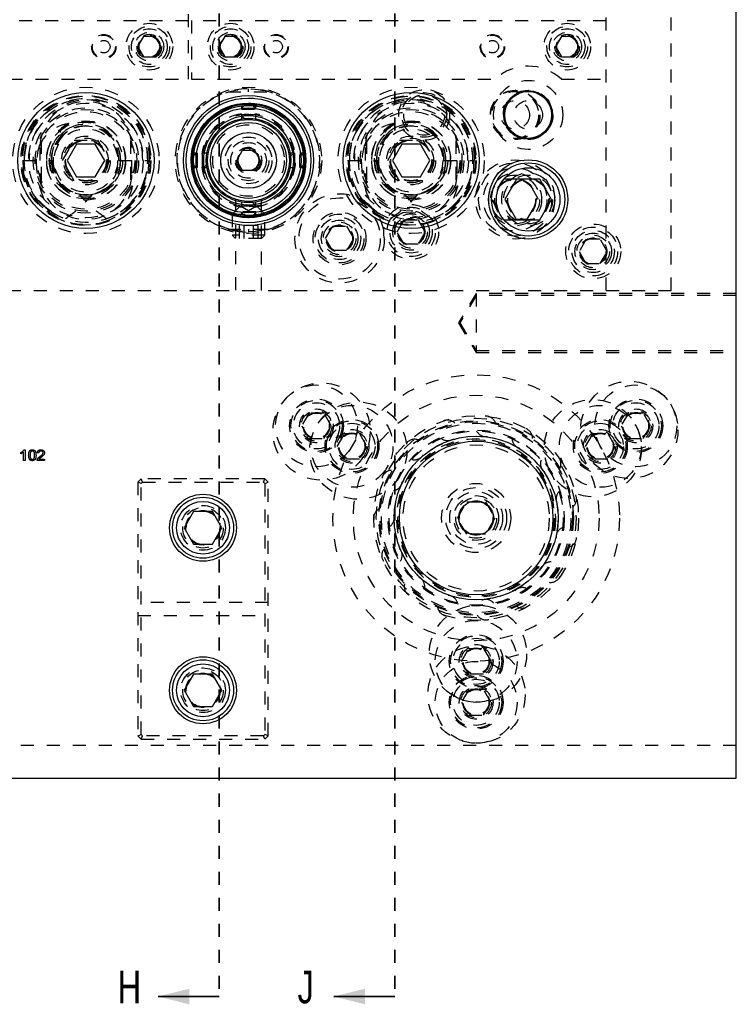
# Model space of a CAD drawing. Header units: inches. Extents: x 1880 to 2363, y -453 to -54.
# Tile 502 of 656: x 1904.67 to 1910.18, y -129.7 to -122.13. Entities that reach past the tile are written whole.
import ezdxf

# ---------------------------------------------------------------- set-up
doc = ezdxf.new("R2010")
doc.units = ezdxf.units.IN
doc.header["$LTSCALE"] = 0.5
doc.header["$MEASUREMENT"] = 0
doc.linetypes.add('HIDDEN', pattern=[0.225, 0.15, -0.075])
doc.linetypes.add('PHANTOM', pattern=[0.25, 0.125, -0.025, 0.025, -0.025, 0.025, -0.025])
doc.layers.add('SID-M-H', color=4, linetype='HIDDEN')
doc.layers.add('SID-M-S', color=105, linetype='Continuous')
doc.styles.add('SLDTEXTSTYLE0', font='TXT', dxfattribs={"width": 0.595745})

msp = doc.modelspace()

# ---------------------------------------------------------------- linework, layer by layer
at = {"color": 7, "linetype": 'PHANTOM', "lineweight": 35}
for p, q in [((1906.20267, -112.27932), (1906.20267, -129.63932)), ((1907.55267, -112.27932), (1907.55267, -129.63932))]:
    msp.add_line(p, q, dxfattribs=at)
at = {"color": 7, "linetype": 'Continuous', "lineweight": 35}
for p, q in [((1906.20267, -129.63932), (1905.73267, -129.63932)), ((1907.55267, -129.63932), (1907.08267, -129.63932))]:
    msp.add_line(p, q, dxfattribs=at)
for points in [[(1905.73267, -129.63932), (1905.97267, -129.69932), (1905.97267, -129.57932)], [(1907.08267, -129.63932), (1907.32267, -129.69932), (1907.32267, -129.57932)]]:
    msp.add_solid(points, dxfattribs=at)
at = {"layer": 'SID-M-H'}
for p, q in [((1909.17767, -124.20932), (1909.17767, -117.70932)), ((1909.67767, -124.20932), (1909.67767, -117.70932)), ((1905.96517, -122.58432), (1905.96517, -119.33432)), ((1905.99017, -119.33432), (1905.99017, -122.58432)), ((1905.96517, -122.13442), (1902.39017, -122.13442)), ((1909.17767, -122.13442), (1905.99017, -122.13442)), ((1905.62006, -122.25619), (1905.57496, -122.33432)), ((1905.71027, -122.25619), (1905.62006, -122.25619)), ((1905.75538, -122.33432), (1905.71027, -122.25619)), ((1906.24506, -122.25619), (1906.19996, -122.33432)), ((1906.33527, -122.25619), (1906.24506, -122.25619)), ((1906.38038, -122.33432), (1906.33527, -122.25619)), ((1908.83256, -122.25619), (1908.78746, -122.33432)), ((1908.92277, -122.25619), (1908.83256, -122.25619)), ((1908.96788, -122.33432), (1908.92277, -122.25619)), ((1905.57496, -122.33432), (1905.62006, -122.41244)), ((1905.71027, -122.41244), (1905.75538, -122.33432)), ((1906.19996, -122.33432), (1906.24506, -122.41244)), ((1906.33527, -122.41244), (1906.38038, -122.33432)), ((1908.78746, -122.33432), (1908.83256, -122.41244)), ((1908.92277, -122.41244), (1908.96788, -122.33432)), ((1905.62006, -122.41244), (1905.71027, -122.41244)), ((1906.24506, -122.41244), (1906.33527, -122.41244)), ((1908.83256, -122.41244), (1908.92277, -122.41244)), ((1902.39017, -122.58432), (1905.96517, -122.58432)), ((1905.99017, -122.58432), (1908.32272, -122.58432)), ((1908.83262, -122.58432), (1909.17767, -122.58432)), ((1906.42767, -122.68176), (1906.42767, -122.65813)), ((1906.26804, -122.68176), (1906.5873, -122.68176)), ((1906.3813, -122.79873), (1906.37254, -122.81412)), ((1906.37255, -122.78969), (1906.37255, -122.8141)), ((1906.37255, -122.8141), (1906.48278, -122.8141)), ((1906.39297, -122.78751), (1906.3813, -122.79873)), ((1906.474, -122.79869), (1906.46236, -122.78751)), ((1906.48277, -122.81407), (1906.474, -122.79869)), ((1906.48278, -122.8141), (1906.48278, -122.78969)), ((1906.37255, -122.8565), (1906.37255, -122.88948)), ((1906.48278, -122.88948), (1906.48278, -122.8565)), ((1904.82417, -123.10932), (1904.82417, -123.30932)), ((1904.83392, -123.05945), (1904.83392, -123.35919)), ((1904.99753, -123.20932), (1905.0876, -123.05332)), ((1905.0876, -123.05332), (1905.26773, -123.05332)), ((1905.26773, -123.05332), (1905.3578, -123.20932)), ((1905.52142, -123.05945), (1905.52142, -123.35919)), ((1905.53117, -123.30932), (1905.53117, -123.10932)), ((1907.32417, -123.10932), (1907.32417, -123.30932)), ((1907.33392, -123.05945), (1907.33392, -123.35919)), ((1907.49753, -123.20932), (1907.5876, -123.05332)), ((1907.5876, -123.05332), (1907.76773, -123.05332)), ((1907.76773, -123.05332), (1907.8578, -123.20932)), ((1908.02142, -123.05945), (1908.02142, -123.35919)), ((1908.03117, -123.30932), (1908.03117, -123.10932)), ((1906.01704, -123.16298), (1906.00586, -123.17462)), ((1906.03245, -123.1542), (1906.00804, -123.1542)), ((1906.03241, -123.15421), (1906.01704, -123.16298)), ((1906.10783, -123.1542), (1906.07485, -123.1542)), ((1906.33746, -123.20932), (1906.38256, -123.13119)), ((1906.38256, -123.13119), (1906.47277, -123.13119)), ((1906.47277, -123.13119), (1906.51788, -123.20932)), ((1906.78048, -123.1542), (1906.7475, -123.1542)), ((1906.83826, -123.16295), (1906.82287, -123.15419)), ((1906.84729, -123.1542), (1906.82288, -123.1542)), ((1906.84947, -123.17462), (1906.83826, -123.16295)), ((1904.68963, -123.20932), (1904.9257, -123.20932)), ((1904.70124, -123.31777), (1904.69506, -123.20932)), ((1904.70298, -123.22652), (1904.70267, -123.20932)), ((1904.70925, -123.28811), (1904.70298, -123.22652)), ((1904.92028, -123.20932), (1904.92751, -123.29676)), ((1905.0876, -123.36532), (1904.99753, -123.20932)), ((1905.3578, -123.20932), (1905.26773, -123.36532)), ((1905.42963, -123.20932), (1905.6657, -123.20932)), ((1905.66028, -123.20932), (1905.65409, -123.31777)), ((1906.00586, -123.24401), (1906.01708, -123.25569)), ((1906.00804, -123.26443), (1906.03245, -123.26443)), ((1906.01708, -123.25569), (1906.03246, -123.26444)), ((1906.07485, -123.26443), (1906.10783, -123.26443)), ((1906.38256, -123.28744), (1906.33746, -123.20932)), ((1906.51788, -123.20932), (1906.47277, -123.28744)), ((1906.7475, -123.26443), (1906.78048, -123.26443)), ((1906.82288, -123.26443), (1906.84729, -123.26443)), ((1906.8229, -123.26443), (1906.83828, -123.25566)), ((1906.83828, -123.25566), (1906.84947, -123.24401)), ((1907.18963, -123.20932), (1907.4257, -123.20932)), ((1907.20124, -123.31777), (1907.19506, -123.20932)), ((1907.20298, -123.22652), (1907.20267, -123.20932)), ((1907.20925, -123.28811), (1907.20298, -123.22652)), ((1907.42028, -123.20932), (1907.42751, -123.29676)), ((1907.5876, -123.36532), (1907.49753, -123.20932)), ((1907.8578, -123.20932), (1907.76773, -123.36532)), ((1907.92963, -123.20932), (1908.1657, -123.20932)), ((1908.16028, -123.20932), (1908.15409, -123.31777)), ((1906.47277, -123.28744), (1906.38256, -123.28744)), ((1908.3876, -123.35332), (1908.29753, -123.50932)), ((1908.4876, -123.35332), (1908.3876, -123.35332)), ((1908.6578, -123.50932), (1908.56773, -123.35332)), ((1905.26773, -123.36532), (1905.0876, -123.36532)), ((1907.76773, -123.36532), (1907.5876, -123.36532)), ((1904.91267, -123.60352), (1904.8826, -123.58155)), ((1906.36517, -123.55932), (1906.30267, -123.62182)), ((1906.32717, -123.50819), (1906.32717, -124.20932)), ((1906.36517, -123.55932), (1906.49017, -123.55932)), ((1906.36517, -123.55932), (1906.42767, -123.5954)), ((1906.37255, -123.52915), (1906.37255, -123.56213)), ((1906.42767, -123.5954), (1906.49017, -123.55932)), ((1906.48278, -123.56213), (1906.48278, -123.52915)), ((1906.55267, -123.62182), (1906.49017, -123.55932)), ((1906.52817, -124.20932), (1906.52817, -123.5081)), ((1907.41267, -123.60352), (1907.3826, -123.58155)), ((1908.29753, -123.50932), (1908.3876, -123.66532)), ((1908.56773, -123.66532), (1908.6578, -123.50932)), ((1906.30267, -123.62182), (1906.55267, -123.62182)), ((1906.30267, -123.62182), (1906.30267, -123.78482)), ((1906.48278, -123.60453), (1906.37255, -123.60453)), ((1906.37255, -123.60453), (1906.37255, -123.62894)), ((1906.48278, -123.62894), (1906.48278, -123.60453)), ((1906.55267, -123.78482), (1906.55267, -123.62182)), ((1906.49983, -123.71089), (1906.3555, -123.71089)), ((1906.3555, -123.71089), (1906.3555, -123.80932)), ((1906.39158, -123.71089), (1906.39158, -123.80932)), ((1906.46375, -123.71089), (1906.46375, -123.80932)), ((1906.49983, -123.71089), (1906.49983, -123.80932)), ((1907.01941, -123.80932), (1907.07354, -123.71557)), ((1907.07354, -123.71557), (1907.18179, -123.71557)), ((1907.18179, -123.71557), (1907.23592, -123.80932)), ((1907.56941, -123.75932), (1907.62354, -123.66557)), ((1907.62354, -123.66557), (1907.73179, -123.66557)), ((1907.73179, -123.66557), (1907.78592, -123.75932)), ((1908.3876, -123.66532), (1908.4876, -123.66532)), ((1906.26804, -123.73687), (1906.5873, -123.73687)), ((1906.26804, -123.73687), (1906.38825, -123.75466)), ((1906.26804, -123.73687), (1906.31742, -123.74936)), ((1906.35817, -123.75213), (1906.28221, -123.73687)), ((1906.55267, -123.78482), (1906.30267, -123.78482)), ((1906.30267, -123.78482), (1906.32717, -123.80932)), ((1906.31742, -123.74936), (1906.3534, -123.75547)), ((1906.3534, -123.75547), (1906.3534, -123.7515)), ((1906.3534, -123.75547), (1906.40998, -123.76021)), ((1906.42767, -123.73687), (1906.42767, -123.7605)), ((1906.52817, -123.80932), (1906.55267, -123.78482)), ((1906.55471, -123.7417), (1906.5873, -123.73687)), ((1907.62354, -123.85307), (1907.56941, -123.75932)), ((1907.78592, -123.75932), (1907.73179, -123.85307)), ((1906.52817, -123.80932), (1906.32717, -123.80932)), ((1907.07354, -123.90307), (1907.01941, -123.80932)), ((1907.23592, -123.80932), (1907.18179, -123.90307)), ((1907.73179, -123.85307), (1907.62354, -123.85307)), ((1909.02354, -123.81557), (1908.96941, -123.90932)), ((1909.13179, -123.81557), (1909.02354, -123.81557)), ((1909.18592, -123.90932), (1909.13179, -123.81557)), ((1907.18179, -123.90307), (1907.07354, -123.90307)), ((1908.96941, -123.90932), (1909.02354, -124.00307)), ((1909.13179, -124.00307), (1909.18592, -123.90932)), ((1909.02354, -124.00307), (1909.13179, -124.00307)), ((1898.17767, -124.20932), (1909.67767, -124.20932)), ((1908.17767, -124.23277), (1908.04154, -124.45932)), ((1908.17767, -124.24837), (1908.05091, -124.45932)), ((1908.17767, -124.23277), (1908.17767, -124.68587)), ((1910.17767, -124.23277), (1908.17767, -124.23277)), ((1910.17767, -124.24837), (1908.17767, -124.24837)), ((1908.04154, -124.45932), (1908.17767, -124.68587)), ((1908.05091, -124.45932), (1908.17767, -124.67027)), ((1908.17767, -124.67027), (1910.17767, -124.67027)), ((1908.17767, -124.68587), (1910.17767, -124.68587)), ((1906.8934, -125.15223), (1906.83658, -125.25065)), ((1907.00705, -125.15223), (1906.8934, -125.15223)), ((1907.06388, -125.25065), (1907.00705, -125.15223)), ((1909.34828, -125.15223), (1909.29145, -125.25065)), ((1909.46193, -125.15223), (1909.34828, -125.15223)), ((1909.51876, -125.25065), (1909.46193, -125.15223)), ((1906.83658, -125.25065), (1906.8934, -125.34908)), ((1907.00705, -125.34908), (1907.06388, -125.25065)), ((1907.10934, -125.40813), (1907.16617, -125.30971)), ((1907.16617, -125.30971), (1907.27982, -125.30971)), ((1907.27982, -125.30971), (1907.33664, -125.40813)), ((1909.01869, -125.40813), (1909.07551, -125.30971)), ((1909.07551, -125.30971), (1909.18917, -125.30971)), ((1909.18917, -125.30971), (1909.24599, -125.40813)), ((1909.29145, -125.25065), (1909.34828, -125.34908)), ((1909.46193, -125.34908), (1909.51876, -125.25065)), ((1906.8934, -125.34908), (1907.00705, -125.34908)), ((1909.34828, -125.34908), (1909.46193, -125.34908)), ((1904.67748, -125.46494), (1904.67748, -125.45509)), ((1904.69885, -125.51759), (1904.69885, -125.45265)), ((1904.70265, -125.43425), (1904.70953, -125.43425)), ((1904.70953, -125.43425), (1904.70953, -125.51759)), ((1904.81423, -125.45883), (1904.80355, -125.45776)), ((1907.16617, -125.50656), (1907.10934, -125.40813)), ((1907.33664, -125.40813), (1907.27982, -125.50656)), ((1909.07551, -125.50656), (1909.01869, -125.40813)), ((1909.24599, -125.40813), (1909.18917, -125.50656)), ((1904.70953, -125.51759), (1904.69885, -125.51759)), ((1904.86017, -125.51759), (1904.80248, -125.51759)), ((1904.81638, -125.5069), (1904.86017, -125.5069)), ((1904.86017, -125.5069), (1904.86017, -125.51759)), ((1907.27982, -125.50656), (1907.16617, -125.50656)), ((1909.18917, -125.50656), (1909.07551, -125.50656)), ((1905.60267, -125.65932), (1905.57767, -125.68432)), ((1905.57767, -125.68432), (1905.57767, -127.63432)), ((1905.60267, -125.69467), (1905.57767, -125.68432)), ((1906.55267, -125.65932), (1905.60267, -125.65932)), ((1905.61302, -125.68432), (1905.60267, -125.65932)), ((1905.60267, -125.69467), (1905.61302, -125.68432)), ((1905.60267, -127.62396), (1905.60267, -125.69467)), ((1905.61302, -125.68432), (1906.54231, -125.68432)), ((1906.54231, -125.68432), (1906.55267, -125.65932)), ((1906.54231, -125.68432), (1906.55267, -125.69467)), ((1906.57767, -125.68432), (1906.55267, -125.65932)), ((1906.55267, -125.69467), (1906.57767, -125.68432)), ((1906.55267, -125.69467), (1906.55267, -127.62396)), ((1906.57767, -127.63432), (1906.57767, -125.68432)), ((1908.03333, -125.95932), (1908.1055, -125.83432)), ((1908.1055, -125.83432), (1908.24983, -125.83432)), ((1908.24983, -125.83432), (1908.322, -125.95932)), ((1908.1055, -126.08432), (1908.03333, -125.95932)), ((1908.322, -125.95932), (1908.24983, -126.08432)), ((1908.24983, -126.08432), (1908.1055, -126.08432)), ((1906.57767, -126.60932), (1905.57767, -126.60932)), ((1905.57767, -126.70932), (1906.57767, -126.70932)), ((1908.06401, -127.06168), (1908.12084, -126.96325)), ((1908.12084, -126.96325), (1908.23449, -126.96325)), ((1908.23449, -126.96325), (1908.29132, -127.06168)), ((1908.12084, -127.1601), (1908.06401, -127.06168)), ((1908.29132, -127.06168), (1908.23449, -127.1601)), ((1908.23449, -127.1601), (1908.12084, -127.1601)), ((1908.12084, -127.27821), (1908.06401, -127.37664)), ((1908.23449, -127.27821), (1908.12084, -127.27821)), ((1908.29132, -127.37664), (1908.23449, -127.27821)), ((1908.06401, -127.37664), (1908.12084, -127.47506)), ((1908.23449, -127.47506), (1908.29132, -127.37664)), ((1908.12084, -127.47506), (1908.23449, -127.47506)), ((1905.57767, -127.63432), (1905.60267, -127.62396)), ((1905.57767, -127.63432), (1905.60267, -127.65932)), ((1905.61302, -127.63432), (1905.60267, -127.62396)), ((1905.60267, -127.65932), (1905.61302, -127.63432)), ((1905.60267, -127.65932), (1906.55267, -127.65932)), ((1906.54231, -127.63432), (1905.61302, -127.63432)), ((1906.55267, -127.62396), (1906.54231, -127.63432)), ((1906.55267, -127.65932), (1906.54231, -127.63432)), ((1906.57767, -127.63432), (1906.55267, -127.62396)), ((1906.55267, -127.65932), (1906.57767, -127.63432)), ((1910.17767, -127.70932), (1897.67767, -127.70932))]:
    msp.add_line(p, q, dxfattribs=at)
for centre, radius in [((1905.66517, -122.33432), 0.1795), ((1905.66517, -122.33432), 0.156), ((1905.66517, -122.33432), 0.137), ((1906.29017, -122.33432), 0.1795), ((1906.29017, -122.33432), 0.156), ((1906.29017, -122.33432), 0.137), ((1908.87767, -122.33432), 0.1795), ((1908.87767, -122.33432), 0.156), ((1908.87767, -122.33432), 0.137), ((1905.31517, -122.33432), 0.09375), ((1905.31517, -122.33432), 0.0885), ((1905.31517, -122.33432), 0.04775), ((1905.66517, -122.33432), 0.1105), ((1905.66517, -122.33432), 0.095), ((1905.66517, -122.33432), 0.08397), ((1905.66517, -122.33432), 0.0837), ((1905.66517, -122.33432), 0.08318), ((1905.66517, -122.33432), 0.0795), ((1906.29017, -122.33432), 0.1105), ((1906.29017, -122.33432), 0.095), ((1906.29017, -122.33432), 0.08397), ((1906.29017, -122.33432), 0.0837), ((1906.29017, -122.33432), 0.08318), ((1906.29017, -122.33432), 0.0795), ((1906.64017, -122.33432), 0.09375), ((1906.64017, -122.33432), 0.0885), ((1906.64017, -122.33432), 0.04775), ((1908.30267, -122.33432), 0.09375), ((1908.30267, -122.33432), 0.0885), ((1908.30267, -122.33432), 0.04775), ((1908.87767, -122.33432), 0.1105), ((1908.87767, -122.33432), 0.095), ((1908.87767, -122.33432), 0.08397), ((1908.87767, -122.33432), 0.0837), ((1908.87767, -122.33432), 0.08318), ((1908.87767, -122.33432), 0.0795), ((1908.57767, -122.85932), 0.26565), ((1905.17767, -123.20932), 0.5625), ((1906.42767, -123.20932), 0.5625), ((1907.67767, -123.20932), 0.5625), ((1907.77767, -122.85932), 0.195), ((1908.47767, -122.85932), 0.19), ((1908.47767, -122.85932), 0.1875), ((1908.57767, -122.85932), 0.19), ((1905.17767, -123.20932), 0.5), ((1905.17767, -123.20932), 0.495), ((1906.42767, -123.20932), 0.47999), ((1906.42767, -123.20932), 0.47999), ((1907.67767, -123.20932), 0.5), ((1907.67767, -123.20932), 0.495), ((1907.77767, -122.85932), 0.17188), ((1907.77767, -122.85932), 0.15625), ((1908.47767, -122.85932), 0.1805), ((1905.17767, -123.20932), 0.44063), ((1905.17767, -123.20932), 0.405), ((1905.17767, -123.20932), 0.39062), ((1906.42767, -123.20932), 0.44122), ((1906.42767, -123.20932), 0.4311), ((1907.67767, -123.20932), 0.44062), ((1907.67767, -123.20932), 0.405), ((1907.67767, -123.20932), 0.39062), ((1908.47767, -122.85932), 0.1095), ((1908.57767, -122.85932), 0.1095), ((1905.17767, -123.20932), 0.375), ((1907.67767, -123.20932), 0.375), ((1905.17767, -123.20932), 0.3045), ((1905.17767, -123.20932), 0.28125), ((1905.17767, -123.20932), 0.265), ((1905.17767, -123.20932), 0.24375), ((1906.42767, -123.20932), 0.29172), ((1906.42767, -123.20932), 0.275), ((1907.67767, -123.20932), 0.3045), ((1907.67767, -123.20932), 0.28125), ((1907.67767, -123.20932), 0.265), ((1907.67767, -123.20932), 0.24375), ((1905.17767, -123.20932), 0.1875), ((1905.17767, -123.20932), 0.172), ((1905.17767, -123.20932), 0.16072), ((1905.17767, -123.20932), 0.16045), ((1905.17767, -123.20932), 0.15993), ((1906.42767, -123.20932), 0.21418), ((1906.42767, -123.20932), 0.1795), ((1907.67767, -123.20932), 0.1875), ((1907.67767, -123.20932), 0.172), ((1907.67767, -123.20932), 0.16072), ((1907.67767, -123.20932), 0.16045), ((1907.67767, -123.20932), 0.15993), ((1905.17767, -123.20932), 0.15625), ((1906.42767, -123.20932), 0.156), ((1906.42767, -123.20932), 0.137), ((1906.42767, -123.20932), 0.1015), ((1906.42767, -123.20932), 0.095), ((1906.42767, -123.20932), 0.08397), ((1906.42767, -123.20932), 0.0837), ((1906.42767, -123.20932), 0.08318), ((1907.67767, -123.20932), 0.15625), ((1906.42767, -123.20932), 0.0795), ((1908.47767, -123.50932), 0.3045), ((1908.47767, -123.50932), 0.28125), ((1908.47767, -123.50932), 0.24375), ((1908.47767, -123.50932), 0.203), ((1908.47767, -123.50932), 0.1875), ((1908.47767, -123.50932), 0.16072), ((1908.47767, -123.50932), 0.16045), ((1908.47767, -123.50932), 0.15993), ((1908.47767, -123.50932), 0.15625), ((1908.57767, -123.50932), 0.203), ((1908.57767, -123.50932), 0.1875), ((1908.57767, -123.50932), 0.16072), ((1908.57767, -123.50932), 0.16045), ((1908.57767, -123.50932), 0.15993), ((1908.57767, -123.50932), 0.15625), ((1907.12767, -123.80932), 0.34375), ((1907.12767, -123.80932), 0.3125), ((1907.67767, -123.75932), 0.211), ((1907.12767, -123.80932), 0.203), ((1907.12767, -123.80932), 0.1875), ((1907.12767, -123.80932), 0.1625), ((1907.67767, -123.75932), 0.1625), ((1907.67767, -123.75932), 0.1405), ((1907.67767, -123.75932), 0.125), ((1907.67767, -123.75932), 0.10497), ((1907.67767, -123.75932), 0.1047), ((1907.67767, -123.75932), 0.10418), ((1907.12767, -123.80932), 0.1405), ((1907.12767, -123.80932), 0.125), ((1907.12767, -123.80932), 0.10497), ((1907.12767, -123.80932), 0.1047), ((1907.12767, -123.80932), 0.10418), ((1907.12767, -123.80932), 0.1005), ((1907.67767, -123.75932), 0.1005), ((1909.07767, -123.90932), 0.211), ((1909.07767, -123.90932), 0.1875), ((1909.07767, -123.90932), 0.1625), ((1909.07767, -123.90932), 0.1405), ((1909.07767, -123.90932), 0.125), ((1909.07767, -123.90932), 0.10497), ((1909.07767, -123.90932), 0.1047), ((1909.07767, -123.90932), 0.10418), ((1909.07767, -123.90932), 0.1005), ((1908.17767, -125.95932), 1.10236), ((1906.9894, -125.29485), 0.37402), ((1906.95023, -125.25065), 0.31496), ((1909.35511, -125.28209), 0.37402), ((1909.4051, -125.25065), 0.31496), ((1908.17767, -125.95932), 0.94488), ((1906.95023, -125.25065), 0.20669), ((1906.95023, -125.25065), 0.19685), ((1906.95023, -125.25065), 0.17717), ((1907.27185, -125.44131), 0.37402), ((1907.22299, -125.40813), 0.31496), ((1909.07494, -125.42201), 0.37402), ((1909.13234, -125.40813), 0.31496), ((1909.4051, -125.25065), 0.20669), ((1909.4051, -125.25065), 0.19685), ((1909.4051, -125.25065), 0.17717), ((1906.95023, -125.25065), 0.12992), ((1906.95023, -125.25065), 0.11811), ((1906.95023, -125.25065), 0.10289), ((1906.95023, -125.25065), 0.10262), ((1906.95023, -125.25065), 0.1021), ((1906.95023, -125.25065), 0.09843), ((1909.4051, -125.25065), 0.12992), ((1909.4051, -125.25065), 0.11811), ((1909.4051, -125.25065), 0.10289), ((1909.4051, -125.25065), 0.10262), ((1909.4051, -125.25065), 0.1021), ((1909.4051, -125.25065), 0.09843), ((1907.22299, -125.40813), 0.20669), ((1907.22299, -125.40813), 0.19685), ((1907.22299, -125.40813), 0.17717), ((1908.17767, -125.95932), 0.7874), ((1908.17767, -125.95932), 0.76772), ((1908.17767, -125.95932), 0.74803), ((1908.17767, -125.95932), 0.74016), ((1908.17767, -125.95932), 0.72835), ((1909.13234, -125.40813), 0.20669), ((1909.13234, -125.40813), 0.19685), ((1909.13234, -125.40813), 0.17717), ((1907.22299, -125.40813), 0.12992), ((1907.22299, -125.40813), 0.11811), ((1907.22299, -125.40813), 0.10289), ((1907.22299, -125.40813), 0.10262), ((1907.22299, -125.40813), 0.1021), ((1907.22299, -125.40813), 0.09843), ((1908.17767, -125.95932), 0.67717), ((1908.17767, -125.95932), 0.66929), ((1909.13234, -125.40813), 0.12992), ((1909.13234, -125.40813), 0.11811), ((1909.13234, -125.40813), 0.10289), ((1909.13234, -125.40813), 0.10262), ((1909.13234, -125.40813), 0.1021), ((1909.13234, -125.40813), 0.09843), ((1908.17767, -125.95932), 0.62932), ((1908.17767, -125.95932), 0.61024), ((1908.17767, -125.95932), 0.60095), ((1908.17767, -125.95932), 0.56218), ((1908.17767, -125.95932), 0.2655), ((1908.17767, -125.95932), 0.23438), ((1908.17767, -125.95932), 0.20313), ((1908.17767, -125.95932), 0.172), ((1908.17767, -125.95932), 0.15625), ((1908.17767, -125.95932), 0.13297), ((1908.17767, -125.95932), 0.1327), ((1908.17767, -125.95932), 0.13218), ((1908.17767, -125.95932), 0.1285), ((1906.07767, -126.03432), 0.172), ((1906.07767, -126.03432), 0.15625), ((1906.07767, -126.03432), 0.13297), ((1906.07767, -126.03432), 0.1327), ((1906.07767, -126.03432), 0.13218), ((1906.07767, -126.03432), 0.1285), ((1908.19172, -127.00432), 0.37402), ((1908.17767, -127.06168), 0.31496), ((1908.17767, -127.06168), 0.20669), ((1908.17767, -127.06168), 0.19685), ((1908.17767, -127.06168), 0.17717), ((1908.18039, -127.31765), 0.37402), ((1908.17767, -127.06168), 0.12992), ((1908.17767, -127.06168), 0.11811), ((1908.17767, -127.06168), 0.10289), ((1908.17767, -127.06168), 0.10262), ((1908.17767, -127.06168), 0.1021), ((1908.17767, -127.06168), 0.09843), ((1908.17767, -127.37664), 0.31496), ((1906.07767, -127.28432), 0.172), ((1906.07767, -127.28432), 0.15625), ((1906.07767, -127.28432), 0.13297), ((1906.07767, -127.28432), 0.1327), ((1906.07767, -127.28432), 0.13218), ((1906.07767, -127.28432), 0.1285), ((1908.17767, -127.37664), 0.20669), ((1908.17767, -127.37664), 0.19685), ((1908.17767, -127.37664), 0.17717), ((1908.17767, -127.37664), 0.12992), ((1908.17767, -127.37664), 0.11811), ((1908.17767, -127.37664), 0.10289), ((1908.17767, -127.37664), 0.10262), ((1908.17767, -127.37664), 0.1021), ((1908.17767, -127.37664), 0.09843)]:
    msp.add_circle(centre, radius, dxfattribs=at)
for centre, radius, start, end in [((1908.57767, -122.85932), 0.375, 47.166572, 132.833428), ((1906.42767, -123.20932), 0.55118, 284.633541, 253.165019), ((1906.42767, -123.20932), 0.54724, 270, 254.585631), ((1905.17115, -123.19772), 0.48166, 358.62082, 181.37918), ((1905.18418, -123.19772), 0.48166, 358.62082, 181.37918), ((1905.15829, -123.19835), 0.45575, 358.62082, 181.37918), ((1905.17767, -123.20932), 0.475, 236.089671, 180), ((1905.19704, -123.19835), 0.45575, 358.62082, 181.37918), ((1907.67115, -123.19772), 0.48166, 358.62082, 181.37918), ((1907.68418, -123.19772), 0.48166, 358.62082, 181.37918), ((1907.65829, -123.19835), 0.45575, 358.62082, 181.37918), ((1907.67767, -123.20932), 0.475, 236.089671, 180), ((1907.69704, -123.19835), 0.45575, 358.62082, 181.37918), ((1905.17767, -123.10932), 0.3535, 0, 180), ((1907.67767, -123.10932), 0.3535, 0, 180), ((1906.42767, -123.20932), 0.3625, 98.415042, 172.335265), ((1906.42767, -123.20932), 0.35433, 89.714103, 177.821168), ((1906.42767, -122.8353), 0.05906, 201.074154, 338.959217), ((1906.42767, -123.20932), 0.35433, 270.767896, 87.384995), ((1906.42767, -123.20932), 0.3625, 278.091118, 82.456552), ((1905.15829, -123.20258), 0.28446, 358.6441, 181.3559), ((1905.19348, -123.20718), 0.31958, 117.653768, 180.383392), ((1905.19704, -123.20258), 0.28446, 358.6441, 181.3559), ((1905.17115, -123.203), 0.25856, 358.600686, 181.399314), ((1905.18418, -123.203), 0.25856, 358.600686, 181.399314), ((1907.65829, -123.20258), 0.28446, 358.6441, 181.3559), ((1907.69348, -123.20718), 0.31958, 117.653768, 180.383392), ((1907.69704, -123.20258), 0.28446, 358.6441, 181.3559), ((1907.67115, -123.203), 0.25856, 358.600686, 181.399314), ((1907.68418, -123.203), 0.25856, 358.600686, 181.399314), ((1906.05365, -123.20932), 0.05906, 291.061734, 68.973373), ((1906.80168, -123.20932), 0.05906, 111.076787, 248.977024), ((1905.17231, -123.22282), 0.48055, 191.395618, 1.610912), ((1905.15829, -123.21605), 0.28446, 178.6441, 1.3559), ((1905.19704, -123.21605), 0.28446, 178.6441, 1.3559), ((1905.1733, -123.21465), 0.26069, 178.827725, 282.520153), ((1905.1908, -123.21218), 0.26511, 179.380164, 255.746287), ((1905.18204, -123.21465), 0.26069, 257.479847, 1.172275), ((1905.16453, -123.21218), 0.26511, 284.253713, 0.619836), ((1905.18383, -123.21368), 0.46886, 288.877269, 0.53304), ((1906.42767, -123.20932), 0.3625, 188.249779, 262.20258), ((1906.42767, -123.20932), 0.35433, 180.254664, 268.272896), ((1907.67231, -123.22282), 0.48055, 191.395618, 1.610912), ((1907.65829, -123.21605), 0.28446, 178.6441, 1.3559), ((1907.69704, -123.21605), 0.28446, 178.6441, 1.3559), ((1907.6733, -123.21465), 0.26069, 178.827725, 282.520153), ((1907.6908, -123.21218), 0.26511, 179.380164, 255.746287), ((1907.68204, -123.21465), 0.26069, 257.479847, 1.172275), ((1907.66453, -123.21218), 0.26511, 284.253713, 0.619836), ((1907.68383, -123.21368), 0.46886, 288.877269, 0.53304), ((1905.18521, -123.22723), 0.47755, 206.399652, 349.070717), ((1905.17767, -123.30932), 0.3535, 180, 0), ((1907.68521, -123.22723), 0.47755, 206.399652, 349.070717), ((1907.67767, -123.30932), 0.3535, 180, 0), ((1905.16177, -123.22793), 0.45225, 228.927068, 251.705144), ((1906.42767, -123.58333), 0.05906, 21.073193, 158.978576), ((1907.66177, -123.22793), 0.45225, 228.927068, 251.705144), ((1907.67767, -123.75932), 0.1875, 69.143049, 109.677055), ((1906.42767, -123.58333), 0.05906, 201.074154, 234.018869), ((1906.42767, -123.58333), 0.05906, 305.981131, 338.959217), ((1907.67767, -123.75932), 0.1875, 143.18267, 36.080418), ((1907.95868, -125.28534), 0.07874, 45.544053, 170.694737), ((1908.25174, -125.25454), 0.07874, 21.558851, 146.690525), ((1907.95868, -125.28534), 0.07874, 230.984489, 345.171317), ((1908.25174, -125.25454), 0.07874, 207.00596, 321.170025), ((1908.532, -125.3456), 0.07874, 357.570897, 122.687837), ((1907.70348, -125.43268), 0.07874, 69.526167, 194.700135), ((1908.532, -125.3456), 0.07874, 183.024101, 297.170839), ((1907.70348, -125.43268), 0.07874, 255.157204, 9.17438), ((1908.75099, -125.54278), 0.07874, 333.580532, 98.687012), ((1908.75099, -125.54278), 0.07874, 159.039248, 270), ((1907.53027, -125.67108), 0.07874, 93.706535, 218.706378), ((1907.53027, -125.67108), 0.07874, 279.100808, 33.178877), ((1908.87084, -125.81198), 0.07874, 135.05174, 249.227922), ((1908.87084, -125.81198), 0.07874, 309.588093, 74.688681), ((1907.469, -125.95932), 0.07874, 117.685543, 242.713125), ((1907.469, -125.95932), 0.07874, 303.096885, 57.184472), ((1908.87084, -126.10665), 0.07874, 111.061914, 225.225806), ((1908.87084, -126.10665), 0.07874, 285.593922, 50.68904), ((1907.53027, -126.24755), 0.07874, 141.667962, 270), ((1907.53027, -126.24755), 0.07874, 327.093379, 81.190824), ((1908.75099, -126.37586), 0.07874, 87.070111, 201.222057), ((1908.75099, -126.37586), 0.07874, 261.608784, 26.696922), ((1907.70348, -126.48595), 0.07874, 351.089948, 105.197596), ((1907.70348, -126.48595), 0.07874, 165.653451, 290.739792), ((1908.532, -126.57303), 0.07874, 63.076671, 177.217019), ((1907.95868, -126.63329), 0.07874, 15.086247, 129.204447), ((1908.25174, -126.6641), 0.07874, 39.081936, 153.211035), ((1908.532, -126.57303), 0.07874, 237.624916, 2.708045), ((1907.95868, -126.63329), 0.07874, 189.641668, 314.732632), ((1908.25174, -126.6641), 0.07874, 213.632271, 338.722177)]:
    msp.add_arc(centre, radius, start, end, dxfattribs=at)
for centre, major_axis, ratio, start_param, end_param in [((1905.10593, -123.20932), (-0.31206, 0), 0.9318009, 4.9084034, 6.2831853), ((1905.28318, -123.20932), (0.38537, 0), 0.9410518, 2.2365539, 3.1415927), ((1907.60593, -123.20932), (-0.31206, 0), 0.9318009, 4.9084034, 6.2831853), ((1907.78318, -123.20932), (0.38537, 0), 0.9410518, 2.2365539, 3.1415927), ((1905.17024, -123.20932), (-0.27243, 0), 0.966834, 0, 1.4059114), ((1905.18509, -123.20932), (0.27243, 0), 0.966834, 4.8772739, 6.2831853), ((1907.67024, -123.20932), (-0.27243, 0), 0.966834, 0, 1.4059114), ((1907.68509, -123.20932), (0.27243, 0), 0.966834, 4.8772739, 6.2831853), ((1905.17034, -123.20932), (-0.48233, 0), 0.966834, 0.2347238, 1.0072023), ((1905.18499, -123.20932), (0.48233, 0), 0.966834, 5.275983, 6.0484615), ((1907.67034, -123.20932), (-0.48233, 0), 0.966834, 0.2347238, 1.0072023), ((1907.68499, -123.20932), (0.48233, 0), 0.966834, 5.275983, 6.0484615)]:
    msp.add_ellipse(centre, major_axis=major_axis, ratio=ratio, start_param=start_param, end_param=end_param, dxfattribs=at)
for points in [[(1906.37255, -122.8565), (1906.37338, -122.8565), (1906.37503, -122.8565), (1906.38778, -122.8565), (1906.406, -122.8565), (1906.42767, -122.8565), (1906.44933, -122.8565), (1906.46755, -122.8565), (1906.4803, -122.8565), (1906.48196, -122.8565), (1906.48278, -122.8565)], [(1906.03245, -123.1542), (1906.03245, -123.15503), (1906.03245, -123.15668), (1906.03245, -123.16943), (1906.03245, -123.18765), (1906.03245, -123.20209), (1906.03245, -123.20932)], [(1906.07485, -123.26443), (1906.07485, -123.26361), (1906.07485, -123.26195), (1906.07485, -123.2492), (1906.07485, -123.23098), (1906.07485, -123.20932), (1906.07485, -123.18765), (1906.07485, -123.16943), (1906.07485, -123.15668), (1906.07485, -123.15503), (1906.07485, -123.1542)], [(1906.78048, -123.1542), (1906.78048, -123.15503), (1906.78048, -123.15668), (1906.78048, -123.16943), (1906.78048, -123.18765), (1906.78048, -123.20209), (1906.78048, -123.20932)], [(1906.82288, -123.26443), (1906.82288, -123.26361), (1906.82288, -123.26195), (1906.82288, -123.2492), (1906.82288, -123.23098), (1906.82288, -123.20932), (1906.82288, -123.18765), (1906.82288, -123.16943), (1906.82288, -123.15668), (1906.82288, -123.15503), (1906.82288, -123.1542)], [(1906.03245, -123.20932), (1906.03245, -123.21654), (1906.03245, -123.23098), (1906.03245, -123.2492), (1906.03245, -123.26195), (1906.03245, -123.26361), (1906.03245, -123.26443)], [(1906.78048, -123.20932), (1906.78048, -123.21654), (1906.78048, -123.23098), (1906.78048, -123.2492), (1906.78048, -123.26195), (1906.78048, -123.26361), (1906.78048, -123.26443)], [(1906.28221, -123.73687), (1906.3307, -123.74672), (1906.42767, -123.7664), (1906.52464, -123.74672), (1906.57312, -123.73687)]]:
    msp.add_open_spline(points, degree=3, dxfattribs=at)
for points, knots in [([(1904.89067, -123.58781), (1904.87046, -123.5709), (1904.82945, -123.53657), (1904.77986, -123.47287), (1904.74087, -123.4014), (1904.70987, -123.31369), (1904.70531, -123.24769), (1904.70267, -123.20932)], [0, 0, 0, 0, 0.18252081, 0.37034789, 0.55217756, 0.73962361, 1, 1, 1, 1]), ([(1904.79387, -123.20932), (1904.79669, -123.25773), (1904.8019, -123.34723), (1904.83788, -123.47458), (1904.87295, -123.54981), (1904.89067, -123.58781)], [0, 0, 0, 0, 0.3683479, 0.680906, 1, 1, 1, 1]), ([(1905.56146, -123.20932), (1905.55864, -123.25773), (1905.55343, -123.34723), (1905.51746, -123.47458), (1905.48238, -123.54981), (1905.46466, -123.58781)], [0, 0, 0, 0, 0.3683479, 0.680906, 1, 1, 1, 1]), ([(1907.39067, -123.58781), (1907.37046, -123.5709), (1907.32945, -123.53657), (1907.27986, -123.47287), (1907.24087, -123.4014), (1907.20987, -123.31369), (1907.20531, -123.24769), (1907.20267, -123.20932)], [0, 0, 0, 0, 0.18252081, 0.37034789, 0.55217756, 0.73962361, 1, 1, 1, 1]), ([(1907.29387, -123.20932), (1907.29669, -123.25773), (1907.3019, -123.34723), (1907.33788, -123.47458), (1907.37295, -123.54981), (1907.39067, -123.58781)], [0, 0, 0, 0, 0.3683479, 0.680906, 1, 1, 1, 1]), ([(1908.06146, -123.20932), (1908.05864, -123.25773), (1908.05343, -123.34723), (1908.01746, -123.47458), (1907.98238, -123.54981), (1907.96466, -123.58781)], [0, 0, 0, 0, 0.3683479, 0.680906, 1, 1, 1, 1]), ([(1905.01981, -123.65732), (1905.05454, -123.63195), (1905.13079, -123.57627), (1905.1949, -123.5069), (1905.22981, -123.46914)], [0, 0, 0, 0, 0.4555585, 1, 1, 1, 1]), ([(1905.33552, -123.65732), (1905.30079, -123.63195), (1905.22455, -123.57627), (1905.16043, -123.5069), (1905.12552, -123.46914)], [0, 0, 0, 0, 0.4555585, 1, 1, 1, 1]), ([(1907.51981, -123.65732), (1907.55454, -123.63195), (1907.63079, -123.57627), (1907.6949, -123.5069), (1907.72981, -123.46914)], [0, 0, 0, 0, 0.4555585, 1, 1, 1, 1]), ([(1907.83552, -123.65732), (1907.80079, -123.63195), (1907.72455, -123.57627), (1907.66043, -123.5069), (1907.62552, -123.46914)], [0, 0, 0, 0, 0.4555585, 1, 1, 1, 1]), ([(1906.48276, -123.56213), (1906.48194, -123.56213), (1906.48028, -123.56213), (1906.46755, -123.56213), (1906.44933, -123.56213), (1906.42767, -123.56213), (1906.406, -123.56213), (1906.38778, -123.56213), (1906.37503, -123.56213), (1906.37338, -123.56213), (1906.37255, -123.56213)], [0, 0, 0, 0, 0.1243766, 0.2494657, 0.3745547, 0.4996438, 0.6247328, 0.7498219, 0.8749109, 1, 1, 1, 1]), ([(1904.67748, -125.45509), (1904.68307, -125.45223), (1904.69305, -125.44713), (1904.69972, -125.43818), (1904.70265, -125.43425)], [0, 0, 0, 0, 0.5605712, 1, 1, 1, 1]), ([(1904.69885, -125.45265), (1904.69513, -125.45542), (1904.68849, -125.46038), (1904.68085, -125.46354), (1904.67748, -125.46494)], [0, 0, 0, 0, 0.5596689, 1, 1, 1, 1]), ([(1904.73731, -125.47649), (1904.7377, -125.46664), (1904.73819, -125.45431), (1904.74593, -125.44202), (1904.7534, -125.4356), (1904.76074, -125.43479), (1904.76562, -125.43425)], [0, 0, 0, 0, 0.4998369, 0.6254941, 0.7509601, 1, 1, 1, 1]), ([(1904.75332, -125.44958), (1904.7514, -125.4544), (1904.74797, -125.46306), (1904.74798, -125.47235), (1904.74799, -125.47645)], [0, 0, 0, 0, 0.5577404, 1, 1, 1, 1]), ([(1904.7655, -125.44387), (1904.76285, -125.44417), (1904.7581, -125.44471), (1904.75478, -125.44809), (1904.75332, -125.44958)], [0, 0, 0, 0, 0.5588864, 1, 1, 1, 1]), ([(1904.78325, -125.47645), (1904.78318, -125.4694), (1904.7831, -125.46059), (1904.77903, -125.45082), (1904.77539, -125.44697), (1904.77076, -125.44428), (1904.76726, -125.444), (1904.7655, -125.44387)], [0, 0, 0, 0, 0.5000249, 0.6251237, 0.7501853, 0.8750212, 1, 1, 1, 1]), ([(1904.76562, -125.43425), (1904.77048, -125.43482), (1904.77779, -125.43566), (1904.7854, -125.44195), (1904.79273, -125.4545), (1904.7934, -125.46672), (1904.79393, -125.47649)], [0, 0, 0, 0, 0.2493039, 0.374731, 0.5004419, 1, 1, 1, 1]), ([(1904.80355, -125.45776), (1904.80424, -125.45394), (1904.80564, -125.44632), (1904.81351, -125.43827), (1904.82284, -125.43471), (1904.82887, -125.43441), (1904.83189, -125.43425)], [0, 0, 0, 0, 0.2799808, 0.5585691, 0.7790103, 1, 1, 1, 1]), ([(1904.83166, -125.44387), (1904.82923, -125.44402), (1904.82439, -125.44432), (1904.81832, -125.44777), (1904.81472, -125.4531), (1904.81439, -125.45692), (1904.81423, -125.45883)], [0, 0, 0, 0, 0.2807168, 0.5601077, 0.7797411, 1, 1, 1, 1]), ([(1904.82425, -125.48659), (1904.82986, -125.48203), (1904.83766, -125.47569), (1904.84668, -125.46591), (1904.84784, -125.46024), (1904.84842, -125.45742)], [0, 0, 0, 0, 0.5615701, 0.7817706, 1, 1, 1, 1]), ([(1904.84842, -125.45742), (1904.84806, -125.45518), (1904.84733, -125.45069), (1904.84099, -125.44495), (1904.8352, -125.44428), (1904.83166, -125.44387)], [0, 0, 0, 0, 0.27949721, 0.56035746, 1, 1, 1, 1]), ([(1904.83189, -125.43425), (1904.83564, -125.43449), (1904.84313, -125.43496), (1904.85233, -125.44046), (1904.85819, -125.44843), (1904.8588, -125.45431), (1904.8591, -125.45726)], [0, 0, 0, 0, 0.2807042, 0.5600608, 0.7800099, 1, 1, 1, 1]), ([(1904.8591, -125.45726), (1904.85847, -125.46131), (1904.85719, -125.46946), (1904.84757, -125.48089), (1904.83948, -125.48744), (1904.83453, -125.49144)], [0, 0, 0, 0, 0.2784374, 0.5586275, 1, 1, 1, 1]), ([(1904.74589, -125.51063), (1904.74288, -125.5046), (1904.7375, -125.49381), (1904.73737, -125.4818), (1904.73731, -125.47649)], [0, 0, 0, 0, 0.5578599, 1, 1, 1, 1]), ([(1904.76562, -125.51865), (1904.76142, -125.51833), (1904.75392, -125.51775), (1904.74834, -125.5128), (1904.74589, -125.51063)], [0, 0, 0, 0, 0.55994243, 1, 1, 1, 1]), ([(1904.74799, -125.47645), (1904.74806, -125.48348), (1904.74815, -125.49226), (1904.75211, -125.50207), (1904.75579, -125.50586), (1904.76038, -125.5086), (1904.76387, -125.50889), (1904.76562, -125.50904)], [0, 0, 0, 0, 0.5000428, 0.6251453, 0.7501671, 0.8750828, 1, 1, 1, 1]), ([(1904.76562, -125.50904), (1904.76736, -125.50889), (1904.77085, -125.50858), (1904.77545, -125.50586), (1904.7791, -125.50204), (1904.78311, -125.49227), (1904.78318, -125.48348), (1904.78325, -125.47645)], [0, 0, 0, 0, 0.1248849, 0.2497884, 0.374806, 0.4999379, 1, 1, 1, 1]), ([(1904.79393, -125.47649), (1904.79355, -125.48633), (1904.79307, -125.49866), (1904.78531, -125.51092), (1904.77784, -125.51734), (1904.7705, -125.51813), (1904.76562, -125.51865)], [0, 0, 0, 0, 0.4997948, 0.6254512, 0.7509263, 1, 1, 1, 1]), ([(1904.80248, -125.51759), (1904.80251, -125.51618), (1904.80257, -125.51367), (1904.80334, -125.51128), (1904.80368, -125.51022)], [0, 0, 0, 0, 0.5598885, 1, 1, 1, 1]), ([(1904.80368, -125.51022), (1904.80525, -125.50697), (1904.80785, -125.5016), (1904.8135, -125.49551), (1904.8187, -125.49085), (1904.8224, -125.48801), (1904.82425, -125.48659)], [0, 0, 0, 0, 0.3392958, 0.5594471, 0.7796969, 1, 1, 1, 1]), ([(1904.83453, -125.49144), (1904.83239, -125.4931), (1904.82886, -125.49584), (1904.824, -125.49969), (1904.81985, -125.50294), (1904.81754, -125.50558), (1904.81638, -125.5069)], [0, 0, 0, 0, 0.3400866, 0.5601427, 0.7801586, 1, 1, 1, 1])]:
    msp.add_open_spline(points, degree=3, knots=knots, dxfattribs=at)
at = {"layer": 'SID-M-S'}
for p, q in [((1910.17767, -127.95932), (1910.17767, -113.95932)), ((1905.1055, -123.08432), (1905.03333, -123.20932)), ((1905.24983, -123.08432), (1905.1055, -123.08432)), ((1905.322, -123.20932), (1905.24983, -123.08432)), ((1907.6055, -123.08432), (1907.53333, -123.20932)), ((1907.74983, -123.08432), (1907.6055, -123.08432)), ((1907.822, -123.20932), (1907.74983, -123.08432)), ((1905.03333, -123.20932), (1905.1055, -123.33432)), ((1905.24983, -123.33432), (1905.322, -123.20932)), ((1907.53333, -123.20932), (1907.6055, -123.33432)), ((1907.74983, -123.33432), (1907.822, -123.20932)), ((1905.1055, -123.33432), (1905.24983, -123.33432)), ((1907.6055, -123.33432), (1907.74983, -123.33432)), ((1908.4876, -123.35332), (1908.39753, -123.50932)), ((1908.66773, -123.35332), (1908.4876, -123.35332)), ((1908.7578, -123.50932), (1908.66773, -123.35332)), ((1908.39753, -123.50932), (1908.4876, -123.66532)), ((1908.66773, -123.66532), (1908.7578, -123.50932)), ((1908.4876, -123.66532), (1908.66773, -123.66532)), ((1906.0055, -125.90932), (1905.93333, -126.03432)), ((1906.14983, -125.90932), (1906.0055, -125.90932)), ((1906.222, -126.03432), (1906.14983, -125.90932)), ((1905.93333, -126.03432), (1906.0055, -126.15932)), ((1906.14983, -126.15932), (1906.222, -126.03432)), ((1906.0055, -126.15932), (1906.14983, -126.15932)), ((1906.0055, -127.15932), (1905.93333, -127.28432)), ((1906.14983, -127.15932), (1906.0055, -127.15932)), ((1906.222, -127.28432), (1906.14983, -127.15932)), ((1905.93333, -127.28432), (1906.0055, -127.40932)), ((1906.14983, -127.40932), (1906.222, -127.28432)), ((1906.0055, -127.40932), (1906.14983, -127.40932)), ((1897.67767, -127.95932), (1910.17767, -127.95932))]:
    msp.add_line(p, q, dxfattribs=at)
for centre, radius in [((1908.57767, -122.85932), 0.1875), ((1905.17767, -123.20932), 0.52345), ((1906.42767, -123.20932), 0.5), ((1906.42767, -123.20932), 0.47999), ((1907.67767, -123.20932), 0.52345), ((1908.57767, -122.85932), 0.1805), ((1906.42767, -123.20932), 0.44122), ((1906.42767, -123.20932), 0.43307), ((1906.42767, -123.20932), 0.42323), ((1906.42767, -123.20932), 0.40354), ((1906.42767, -123.20932), 0.34449), ((1906.42767, -123.20932), 0.3248), ((1906.42767, -123.20932), 0.31496), ((1906.42767, -123.20932), 0.29172), ((1906.42767, -123.20932), 0.21418), ((1908.57767, -123.50932), 0.3045), ((1908.57767, -123.50932), 0.28125), ((1908.57767, -123.50932), 0.24375), ((1908.17767, -125.95932), 0.62992), ((1908.17767, -125.95932), 0.59055), ((1906.07767, -126.03432), 0.2575), ((1906.07767, -126.03432), 0.23438), ((1906.07767, -126.03432), 0.20312), ((1908.17767, -125.95932), 0.13287), ((1906.07767, -127.28432), 0.2575), ((1906.07767, -127.28432), 0.23438), ((1906.07767, -127.28432), 0.20312)]:
    msp.add_circle(centre, radius, dxfattribs=at)
for centre, start, end in [((1906.42767, -122.8353), 54.018869, 125.981131), ((1906.05365, -123.20932), 144.018875, 215.981125), ((1906.80168, -123.20932), 324.018869, 35.981131), ((1906.42767, -123.58333), 234.018869, 305.981131)]:
    msp.add_arc(centre, 0.05906, start, end, dxfattribs=at)

# ---------------------------------------------------------------- texts
at = {"color": 7, "style": 'SLDTEXTSTYLE0', "width": 0.75}
for s, p in [('H', (1905.42131, -129.69151)), ('J', (1906.8048, -129.69151))]:
    msp.add_text(s, height=0.25, dxfattribs=at).set_placement(p)

doc.saveas('drawing.dxf')
